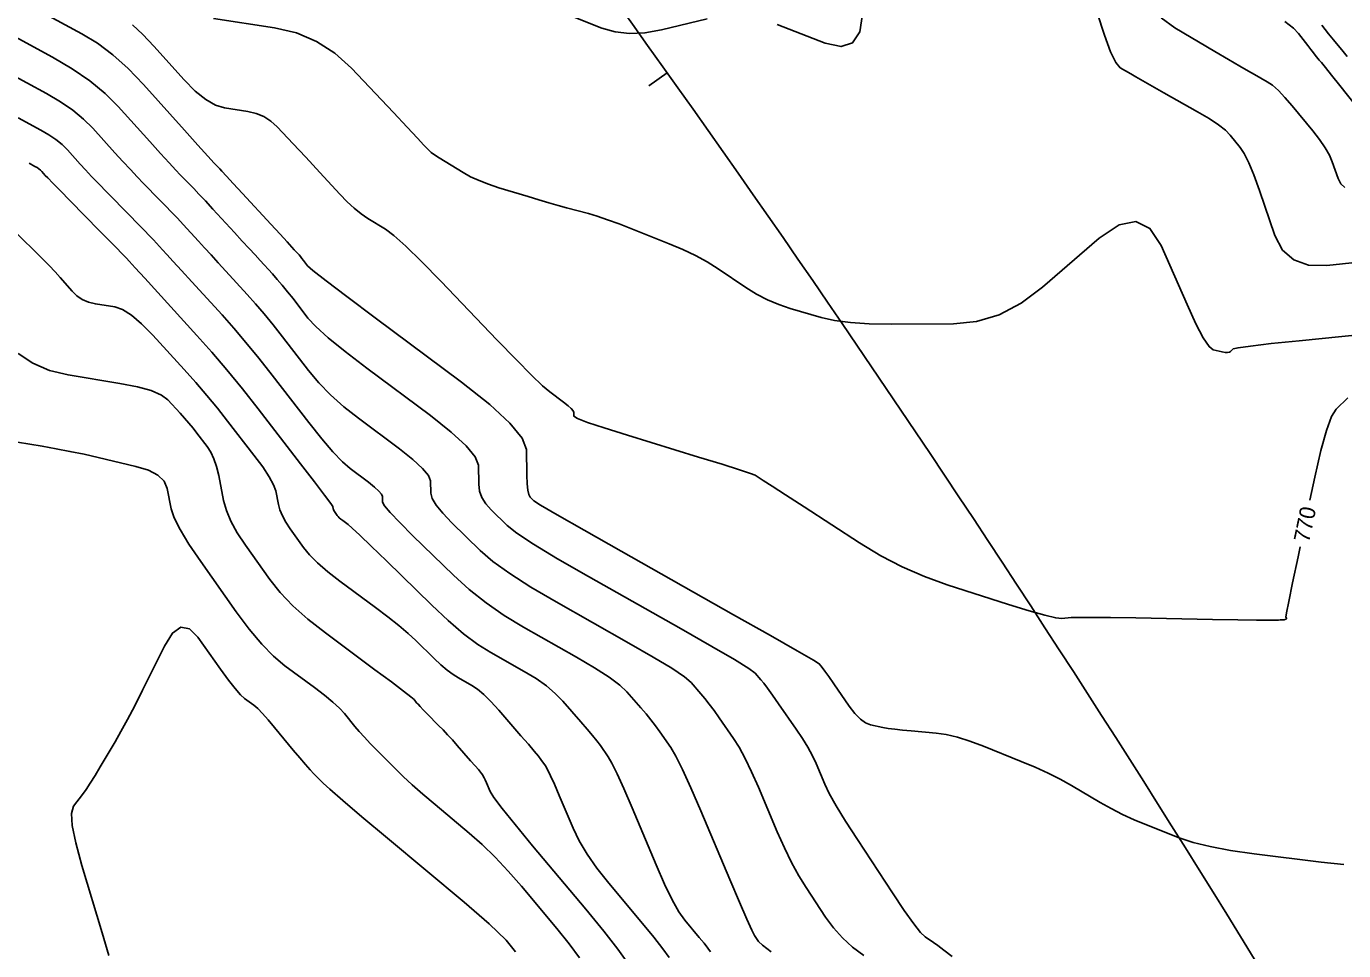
# Model space of a CAD drawing. Extents: x 2082232 to 2083549, y 592624 to 593832.
# Drawn here: x 2082639 to 2082697.2, y 593606.5 to 593647.3 of the extents above; entities that cross this region are included whole.
import ezdxf

# ---------------------------------------------------------------- set-up
doc = ezdxf.new("R2010")
doc.units = 0
for name, color, linetype in [('DT_X_Contour_Major', 7, 'Continuous'), ('DT_X_Contour_Minor', 7, 'Continuous'), ('GE_X_CL_5', 7, 'Continuous')]:
    doc.layers.add(name, color=color, linetype=linetype)

msp = doc.modelspace()

# ---------------------------------------------------------------- linework, layer by layer
at = {"layer": 'DT_X_Contour_Major'}
for points in [[(2082643.642, 593647.399), (2082644.102, 593646.971), (2082644.59, 593646.456), (2082645.93, 593644.966), (2082646.418, 593644.47), (2082646.877, 593644.099), (2082647.306, 593643.853), (2082647.705, 593643.732), (2082648.732, 593643.576), (2082649.102, 593643.489), (2082649.442, 593643.348), (2082649.752, 593643.15), (2082650.032, 593642.897), (2082650.738, 593642.148), (2082651.011, 593641.858), (2082651.3, 593641.548), (2082651.605, 593641.22), (2082651.926, 593640.872), (2082652.803, 593639.92), (2082653.128, 593639.585), (2082653.442, 593639.295), (2082653.747, 593639.05), (2082654.042, 593638.849), (2082654.817, 593638.374), (2082655.188, 593638.097), (2082655.719, 593637.621), (2082656.412, 593636.946), (2082657.265, 593636.072), (2082659.756, 593633.476), (2082660.602, 593632.604), (2082661.271, 593631.931), (2082661.763, 593631.46), (2082662.079, 593631.19), (2082662.687, 593630.736), (2082662.886, 593630.58), (2082663.029, 593630.451), (2082663.115, 593630.349), (2082663.145, 593630.274), (2082663.148, 593630.112), (2082663.297, 593630.014), (2082663.74, 593629.841), (2082664.477, 593629.594), (2082665.51, 593629.271), (2082668.655, 593628.313), (2082669.696, 593627.992), (2082670.459, 593627.752), (2082670.944, 593627.59), (2082671.152, 593627.507), (2082671.334, 593627.391), (2082671.509, 593627.279), (2082671.897, 593627.028), (2082672.498, 593626.638), (2082673.312, 593626.11), (2082675.766, 593624.518), (2082676.698, 593623.954), (2082677.654, 593623.459), (2082678.634, 593623.031), (2082679.638, 593622.671), (2082682.348, 593621.802), (2082683.256, 593621.519), (2082683.951, 593621.321), (2082684.431, 593621.208), (2082684.697, 593621.181), (2082685.121, 593621.221), (2082685.419, 593621.232), (2082685.993, 593621.232), (2082686.845, 593621.224), (2082687.974, 593621.205), (2082691.353, 593621.144), (2082692.473, 593621.124), (2082693.296, 593621.111), (2082693.822, 593621.104), (2082694.053, 593621.105), (2082694.273, 593621.114), (2082694.347, 593621.117), (2082694.403, 593621.118), (2082694.441, 593621.119), (2082694.462, 593621.118), (2082694.493, 593621.115), (2082694.506, 593621.115), (2082694.521, 593621.117), (2082694.537, 593621.122), (2082694.556, 593621.13), (2082694.608, 593621.152), (2082694.624, 593621.162), (2082694.632, 593621.174), (2082694.634, 593621.187), (2082694.628, 593621.203), (2082694.603, 593621.247), (2082694.629, 593621.425), (2082694.727, 593621.929), (2082694.897, 593622.757), (2082695.138, 593623.911), (2082695.23, 593624.349)], [(2082696.183, 593647.389), (2082696.488, 593647), (2082696.697, 593646.741), (2082697.124, 593646.22), (2082697.306, 593645.996)], [(2082639.071, 593641.29), (2082639.333, 593641.148), (2082639.427, 593641.093), (2082639.509, 593641.036), (2082639.581, 593640.978), (2082639.642, 593640.917), (2082639.791, 593640.752), (2082639.901, 593640.635), (2082640.12, 593640.41), (2082640.447, 593640.076), (2082640.883, 593639.632), (2082642.191, 593638.305), (2082642.625, 593637.863), (2082642.948, 593637.535), (2082643.158, 593637.319), (2082643.257, 593637.216), (2082643.372, 593637.092), (2082643.49, 593636.962), (2082643.761, 593636.667), (2082644.183, 593636.205), (2082644.756, 593635.577), (2082646.488, 593633.682), (2082647.144, 593632.946), (2082647.814, 593632.161), (2082648.498, 593631.325), (2082649.195, 593630.44), (2082651.073, 593628.013), (2082651.69, 593627.212), (2082652.132, 593626.63), (2082652.401, 593626.267), (2082652.495, 593626.123), (2082652.513, 593626.029), (2082652.523, 593625.993), (2082652.54, 593625.953), (2082652.564, 593625.91), (2082652.594, 593625.864), (2082652.685, 593625.736), (2082652.726, 593625.686), (2082652.781, 593625.63), (2082652.851, 593625.57), (2082652.934, 593625.506), (2082653.177, 593625.326), (2082653.351, 593625.175), (2082653.69, 593624.858), (2082654.194, 593624.374), (2082654.863, 593623.724), (2082656.869, 593621.767), (2082657.596, 593621.086), (2082658.273, 593620.51), (2082658.901, 593620.04), (2082659.478, 593619.676), (2082660.951, 593618.845), (2082661.472, 593618.53), (2082661.929, 593618.207), (2082662.324, 593617.876), (2082662.656, 593617.537), (2082663.456, 593616.623), (2082663.735, 593616.3), (2082663.971, 593616.017), (2082664.164, 593615.772), (2082664.315, 593615.568), (2082664.659, 593615.075), (2082664.822, 593614.795), (2082665.051, 593614.326), (2082665.349, 593613.668), (2082665.713, 593612.821), (2082666.774, 593610.309), (2082667.152, 593609.449), (2082667.49, 593608.754), (2082667.788, 593608.223), (2082668.046, 593607.856), (2082668.68, 593607.097), (2082668.895, 593606.836), (2082669.062, 593606.621), (2082669.183, 593606.454)], [(2082695.663, 593626.404), (2082695.876, 593627.419), (2082696.143, 593628.593), (2082696.389, 593629.486), (2082696.614, 593630.097), (2082696.819, 593630.427), (2082697.338, 593630.93)]]:
    msp.add_lwpolyline(points, dxfattribs=at)
at = {"layer": 'DT_X_Contour_Minor'}
for points in [[(2082639.585, 593647.993), (2082641.408, 593647.007), (2082642.09, 593646.589), (2082642.772, 593646.075), (2082643.452, 593645.465), (2082644.131, 593644.759), (2082645.939, 593642.749), (2082646.537, 593642.084), (2082646.977, 593641.596), (2082647.258, 593641.287), (2082647.381, 593641.154), (2082647.495, 593641.038), (2082647.59, 593640.937), (2082647.791, 593640.721), (2082648.098, 593640.389), (2082648.51, 593639.943), (2082649.749, 593638.598), (2082650.163, 593638.149), (2082650.474, 593637.811), (2082650.684, 593637.583), (2082650.792, 593637.465), (2082650.943, 593637.3), (2082651.001, 593637.234), (2082651.062, 593637.162), (2082651.127, 593637.084), (2082651.194, 593636.998), (2082651.377, 593636.761), (2082651.615, 593636.551), (2082652.193, 593636.096), (2082653.111, 593635.397), (2082654.368, 593634.454), (2082658.174, 593631.613), (2082659.424, 593630.628), (2082660.318, 593629.804), (2082660.859, 593629.141), (2082661.044, 593628.638), (2082661.066, 593627.512), (2082661.081, 593627.135), (2082661.11, 593626.847), (2082661.153, 593626.65), (2082661.21, 593626.543), (2082661.38, 593626.376), (2082661.669, 593626.19), (2082662.408, 593625.757), (2082663.595, 593625.077), (2082665.233, 593624.15), (2082670.199, 593621.349), (2082671.832, 593620.425), (2082673.007, 593619.756), (2082673.724, 593619.341), (2082673.982, 593619.181), (2082674.06, 593619.092), (2082674.118, 593619.017), (2082674.232, 593618.858), (2082674.403, 593618.616), (2082674.631, 593618.291), (2082675.313, 593617.313), (2082675.563, 593616.987), (2082675.801, 593616.741), (2082676.028, 593616.576), (2082676.243, 593616.491), (2082676.8, 593616.373), (2082677.035, 593616.33), (2082677.321, 593616.289), (2082677.658, 593616.25), (2082678.046, 593616.213), (2082679.151, 593616.117), (2082679.591, 593616.054), (2082680.086, 593615.937), (2082680.634, 593615.766), (2082681.235, 593615.541), (2082682.911, 593614.87), (2082683.521, 593614.615), (2082684.092, 593614.352), (2082684.626, 593614.082), (2082685.123, 593613.805), (2082686.396, 593613.056), (2082686.881, 593612.784), (2082687.383, 593612.528), (2082687.902, 593612.289), (2082688.437, 593612.067), (2082689.885, 593611.496), (2082690.499, 593611.291), (2082691.256, 593611.105), (2082692.154, 593610.938), (2082693.195, 593610.788), (2082696.159, 593610.415), (2082697.167, 593610.318)], [(2082662.869, 593647.853), (2082664.374, 593647.256), (2082664.962, 593647.083), (2082665.598, 593647.012), (2082666.282, 593647.043), (2082667.014, 593647.175), (2082669.028, 593647.664)], [(2082672.128, 593647.414), (2082674.247, 593646.592), (2082674.946, 593646.441), (2082675.454, 593646.604), (2082675.77, 593647.082), (2082675.896, 593647.873)], [(2082686.261, 593647.934), (2082686.58, 593646.947), (2082686.857, 593646.212), (2082687.092, 593645.731), (2082687.286, 593645.502), (2082687.747, 593645.229), (2082687.969, 593645.101), (2082688.286, 593644.919), (2082688.699, 593644.684), (2082689.209, 593644.396), (2082690.696, 593643.557), (2082691.205, 593643.257), (2082691.616, 593642.985), (2082691.929, 593642.741), (2082692.144, 593642.525), (2082692.586, 593641.988), (2082692.763, 593641.718), (2082692.964, 593641.311), (2082693.187, 593640.768), (2082693.433, 593640.088), (2082694.119, 593638.092), (2082694.455, 593637.449), (2082694.948, 593637.015), (2082695.597, 593636.79), (2082696.404, 593636.775), (2082698.765, 593637.015)], [(2082637.63, 593647.306), (2082640.106, 593645.966), (2082640.984, 593645.453), (2082641.761, 593644.921), (2082642.435, 593644.37), (2082643.009, 593643.799), (2082644.402, 593642.25), (2082644.878, 593641.722), (2082645.263, 593641.3), (2082645.555, 593640.984), (2082645.756, 593640.774), (2082646.169, 593640.355), (2082646.349, 593640.169), (2082646.58, 593639.924), (2082646.863, 593639.622), (2082647.197, 593639.261), (2082648.155, 593638.222), (2082648.495, 593637.852), (2082648.796, 593637.525), (2082649.059, 593637.238), (2082649.283, 593636.993), (2082649.829, 593636.395), (2082650.04, 593636.159), (2082650.261, 593635.899), (2082650.492, 593635.614), (2082650.735, 593635.306), (2082651.396, 593634.451), (2082651.745, 593634.072), (2082652.295, 593633.577), (2082653.046, 593632.965), (2082653.999, 593632.238), (2082656.807, 593630.141), (2082657.729, 593629.415), (2082658.39, 593628.806), (2082658.788, 593628.317), (2082658.925, 593627.946), (2082658.941, 593627.115), (2082658.979, 593626.81), (2082659.083, 593626.518), (2082659.251, 593626.239), (2082659.484, 593625.973), (2082660.193, 593625.282), (2082660.618, 593624.947), (2082661.359, 593624.46), (2082662.418, 593623.822), (2082663.794, 593623.032), (2082667.887, 593620.723), (2082669.242, 593619.951), (2082670.238, 593619.369), (2082670.874, 593618.975), (2082671.15, 593618.77), (2082671.409, 593618.474), (2082671.531, 593618.325), (2082671.701, 593618.098), (2082671.921, 593617.794), (2082672.189, 593617.413), (2082672.971, 593616.293), (2082673.245, 593615.883), (2082673.483, 593615.492), (2082673.682, 593615.122), (2082673.845, 593614.771), (2082674.229, 593613.862), (2082674.427, 593613.454), (2082674.734, 593612.911), (2082675.15, 593612.233), (2082675.674, 593611.42), (2082677.217, 593609.073), (2082677.741, 593608.291), (2082678.156, 593607.704), (2082678.461, 593607.315), (2082678.657, 593607.121), (2082679.035, 593606.866), (2082679.22, 593606.734), (2082679.492, 593606.529), (2082679.853, 593606.252)], [(2082647.224, 593647.673), (2082649.914, 593647.264), (2082650.884, 593647.038), (2082651.775, 593646.666), (2082652.587, 593646.148), (2082653.32, 593645.485), (2082655.171, 593643.523), (2082655.783, 593642.873), (2082656.233, 593642.395), (2082656.521, 593642.089), (2082656.647, 593641.955), (2082656.764, 593641.828), (2082656.84, 593641.763), (2082656.981, 593641.663), (2082657.186, 593641.53), (2082657.455, 593641.362), (2082658.259, 593640.87), (2082658.583, 593640.689), (2082658.954, 593640.519), (2082659.371, 593640.357), (2082659.834, 593640.205), (2082661.131, 593639.811), (2082661.602, 593639.67), (2082662.041, 593639.541), (2082662.448, 593639.425), (2082662.824, 593639.321), (2082663.784, 593639.061), (2082664.175, 593638.945), (2082664.63, 593638.793), (2082665.148, 593638.605), (2082665.728, 593638.381), (2082667.36, 593637.734), (2082667.954, 593637.483), (2082668.51, 593637.215), (2082669.029, 593636.929), (2082669.512, 593636.626), (2082670.748, 593635.796), (2082671.218, 593635.505), (2082671.7, 593635.255), (2082672.195, 593635.044), (2082672.703, 593634.874), (2082674.072, 593634.474), (2082674.651, 593634.343), (2082675.359, 593634.25), (2082676.196, 593634.196), (2082677.163, 593634.18), (2082679.913, 593634.187), (2082680.933, 593634.291), (2082681.93, 593634.598), (2082682.903, 593635.106), (2082683.853, 593635.817), (2082686.354, 593637.983), (2082687.229, 593638.572), (2082687.976, 593638.714), (2082688.596, 593638.408), (2082689.089, 593637.656), (2082690.234, 593635.053), (2082690.627, 593634.195), (2082690.951, 593633.574), (2082691.204, 593633.188), (2082691.387, 593633.039), (2082691.781, 593632.955), (2082691.915, 593632.933), (2082692.023, 593632.929), (2082692.105, 593632.942), (2082692.16, 593632.974), (2082692.273, 593633.083), (2082692.486, 593633.137), (2082693.043, 593633.215), (2082693.943, 593633.319), (2082695.187, 593633.448), (2082698.96, 593633.826)], [(2082689.085, 593647.712), (2082689.695, 593647.271), (2082691.462, 593646.226), (2082692.068, 593645.868), (2082692.562, 593645.579), (2082692.943, 593645.357), (2082693.212, 593645.203), (2082693.779, 593644.884), (2082694.007, 593644.728), (2082694.267, 593644.498), (2082694.558, 593644.196), (2082694.881, 593643.821), (2082695.784, 593642.723), (2082696.092, 593642.329), (2082696.34, 593641.968), (2082696.526, 593641.642), (2082696.651, 593641.349), (2082696.904, 593640.615), (2082697.027, 593640.378), (2082697.209, 593640.218)], [(2082694.552, 593647.539), (2082694.932, 593647.247), (2082695.16, 593647.018), (2082695.565, 593646.492), (2082695.704, 593646.313), (2082695.816, 593646.169), (2082695.901, 593646.061), (2082695.959, 593645.989), (2082696.078, 593645.844), (2082696.167, 593645.733), (2082696.347, 593645.51), (2082696.617, 593645.173), (2082696.978, 593644.723), (2082698.059, 593643.372)], [(2082638.11, 593645.301), (2082639.849, 593644.36), (2082640.465, 593644), (2082641.01, 593643.626), (2082641.484, 593643.239), (2082641.887, 593642.838), (2082642.865, 593641.75), (2082643.219, 593641.36), (2082643.548, 593641.003), (2082643.853, 593640.681), (2082644.132, 593640.393), (2082644.843, 593639.672), (2082645.108, 593639.4), (2082645.37, 593639.128), (2082645.628, 593638.854), (2082645.883, 593638.579), (2082646.56, 593637.845), (2082646.826, 593637.556), (2082647.117, 593637.239), (2082647.433, 593636.894), (2082647.774, 593636.521), (2082648.716, 593635.491), (2082649.078, 593635.084), (2082649.459, 593634.635), (2082649.858, 593634.145), (2082650.276, 593633.613), (2082651.416, 593632.14), (2082651.875, 593631.594), (2082652.396, 593631.058), (2082652.981, 593630.534), (2082653.629, 593630.022), (2082655.44, 593628.67), (2082656.035, 593628.201), (2082656.461, 593627.809), (2082656.718, 593627.493), (2082656.806, 593627.254), (2082656.817, 593626.718), (2082656.878, 593626.485), (2082657.056, 593626.188), (2082657.35, 593625.828), (2082657.759, 593625.404), (2082659.006, 593624.187), (2082659.566, 593623.703), (2082660.311, 593623.163), (2082661.241, 593622.566), (2082662.355, 593621.913), (2082665.575, 593620.097), (2082666.652, 593619.478), (2082667.468, 593618.981), (2082668.024, 593618.608), (2082668.319, 593618.359), (2082668.758, 593617.857), (2082668.932, 593617.65), (2082669.125, 593617.404), (2082669.335, 593617.12), (2082669.565, 593616.798), (2082670.2, 593615.887), (2082670.448, 593615.495), (2082670.714, 593615.005), (2082670.998, 593614.416), (2082671.301, 593613.727), (2082672.132, 593611.76), (2082672.445, 593611.053), (2082672.761, 593610.407), (2082673.079, 593609.824), (2082673.4, 593609.303), (2082674.26, 593607.994), (2082674.608, 593607.521), (2082675.008, 593607.08), (2082675.459, 593606.673), (2082675.961, 593606.299)], [(2082638.59, 593643.296), (2082639.591, 593642.754), (2082639.946, 593642.546), (2082640.26, 593642.331), (2082640.533, 593642.108), (2082640.765, 593641.877), (2082641.328, 593641.251), (2082641.56, 593640.997), (2082641.834, 593640.707), (2082642.15, 593640.378), (2082642.507, 593640.013), (2082643.517, 593638.988), (2082643.866, 593638.632), (2082644.159, 593638.331), (2082644.393, 593638.087), (2082644.57, 593637.898), (2082644.966, 593637.468), (2082645.158, 593637.259), (2082645.439, 593636.953), (2082645.808, 593636.549), (2082646.265, 593636.049), (2082647.602, 593634.586), (2082648.116, 593634.008), (2082648.657, 593633.371), (2082649.224, 593632.676), (2082649.818, 593631.921), (2082651.435, 593629.83), (2082652.004, 593629.115), (2082652.498, 593628.54), (2082652.916, 593628.103), (2082653.259, 593627.806), (2082654.073, 593627.198), (2082654.341, 593626.987), (2082654.532, 593626.811), (2082654.648, 593626.669), (2082654.687, 593626.562), (2082654.692, 593626.321), (2082654.777, 593626.16), (2082655.029, 593625.859), (2082655.448, 593625.417), (2082656.034, 593624.834), (2082657.819, 593623.093), (2082658.514, 593622.46), (2082659.262, 593621.866), (2082660.063, 593621.311), (2082660.917, 593620.795), (2082663.263, 593619.471), (2082664.062, 593619.004), (2082664.699, 593618.594), (2082665.174, 593618.242), (2082665.487, 593617.948), (2082666.107, 593617.24), (2082666.334, 593616.975), (2082666.548, 593616.71), (2082666.75, 593616.446), (2082666.94, 593616.183), (2082667.43, 593615.481), (2082667.65, 593615.108), (2082667.945, 593614.518), (2082668.314, 593613.71), (2082668.756, 593612.684), (2082670.035, 593609.657), (2082670.463, 593608.651), (2082670.787, 593607.904), (2082671.008, 593607.415), (2082671.126, 593607.185), (2082671.303, 593606.916), (2082671.475, 593606.751), (2082671.86, 593606.456)], [(2082638.251, 593638.451), (2082639.28, 593637.448), (2082639.642, 593637.09), (2082639.957, 593636.77), (2082640.225, 593636.487), (2082640.446, 593636.241), (2082640.972, 593635.635), (2082641.184, 593635.43), (2082641.427, 593635.269), (2082641.701, 593635.151), (2082642.005, 593635.077), (2082642.857, 593634.938), (2082643.201, 593634.821), (2082643.596, 593634.575), (2082644.042, 593634.199), (2082644.538, 593633.693), (2082645.927, 593632.172), (2082646.438, 593631.603), (2082646.927, 593631.034), (2082647.396, 593630.467), (2082647.844, 593629.901), (2082649.01, 593628.394), (2082649.398, 593627.872), (2082649.688, 593627.434), (2082649.879, 593627.08), (2082649.973, 593626.812), (2082650.091, 593626.209), (2082650.157, 593625.973), (2082650.266, 593625.716), (2082650.419, 593625.438), (2082650.616, 593625.14), (2082651.199, 593624.317), (2082651.463, 593623.992), (2082651.82, 593623.637), (2082652.269, 593623.249), (2082652.809, 593622.83), (2082654.374, 593621.672), (2082654.926, 593621.254), (2082655.408, 593620.871), (2082655.819, 593620.521), (2082656.16, 593620.205), (2082656.977, 593619.409), (2082657.273, 593619.132), (2082657.549, 593618.897), (2082657.804, 593618.706), (2082658.039, 593618.558), (2082658.639, 593618.219), (2082658.881, 593618.056), (2082659.16, 593617.819), (2082659.474, 593617.509), (2082659.824, 593617.126), (2082660.805, 593616.006), (2082661.137, 593615.625), (2082661.395, 593615.323), (2082661.579, 593615.098), (2082661.69, 593614.953), (2082661.888, 593614.669), (2082661.982, 593614.508), (2082662.114, 593614.238), (2082662.286, 593613.858), (2082662.495, 593613.37), (2082663.107, 593611.923), (2082663.377, 593611.365), (2082663.73, 593610.775), (2082664.165, 593610.153), (2082664.683, 593609.5), (2082666.174, 593607.717), (2082666.678, 593607.104), (2082667.071, 593606.6), (2082667.354, 593606.207)], [(2082638.59, 593632.886), (2082639.243, 593632.453), (2082639.978, 593632.136), (2082640.795, 593631.937), (2082643.083, 593631.564), (2082643.859, 593631.414), (2082644.471, 593631.243), (2082644.92, 593631.051), (2082645.205, 593630.839), (2082645.746, 593630.247), (2082645.945, 593630.025), (2082646.136, 593629.804), (2082646.318, 593629.583), (2082646.493, 593629.363), (2082646.947, 593628.776), (2082647.106, 593628.531), (2082647.243, 593628.237), (2082647.358, 593627.894), (2082647.451, 593627.501), (2082647.668, 593626.389), (2082647.79, 593625.953), (2082647.992, 593625.479), (2082648.275, 593624.967), (2082648.638, 593624.416), (2082649.713, 593622.898), (2082650.168, 593622.323), (2082650.729, 593621.739), (2082651.394, 593621.145), (2082652.164, 593620.541), (2082654.357, 593618.917), (2082655.082, 593618.378), (2082655.612, 593617.978), (2082655.946, 593617.718), (2082656.086, 593617.597), (2082656.197, 593617.462), (2082656.257, 593617.393), (2082656.354, 593617.29), (2082656.489, 593617.15), (2082656.661, 593616.976), (2082657.169, 593616.463), (2082657.364, 593616.263), (2082657.566, 593616.048), (2082657.776, 593615.818), (2082657.993, 593615.573), (2082658.583, 593614.899), (2082658.779, 593614.675), (2082658.925, 593614.506), (2082659.02, 593614.394), (2082659.065, 593614.338), (2082659.118, 593614.263), (2082659.142, 593614.22), (2082659.177, 593614.149), (2082659.223, 593614.049), (2082659.278, 593613.92), (2082659.44, 593613.537), (2082659.603, 593613.28), (2082659.97, 593612.796), (2082660.543, 593612.084), (2082661.321, 593611.145), (2082663.668, 593608.338), (2082664.461, 593607.371), (2082665.08, 593606.579), (2082665.526, 593605.959)], [(2082638.017, 593629.054), (2082639.65, 593628.787), (2082640.264, 593628.681), (2082640.881, 593628.563), (2082641.502, 593628.434), (2082642.125, 593628.292), (2082643.793, 593627.898), (2082644.348, 593627.726), (2082644.764, 593627.507), (2082645.04, 593627.241), (2082645.176, 593626.928), (2082645.352, 593626.028), (2082645.483, 593625.629), (2082645.745, 593625.107), (2082646.137, 593624.461), (2082646.66, 593623.693), (2082648.227, 593621.478), (2082648.802, 593620.707), (2082649.352, 593620.052), (2082649.878, 593619.515), (2082650.378, 593619.095), (2082651.68, 593618.132), (2082652.128, 593617.789), (2082652.499, 593617.483), (2082652.791, 593617.215), (2082653.005, 593616.983), (2082653.47, 593616.416), (2082653.662, 593616.191), (2082653.886, 593615.941), (2082654.145, 593615.666), (2082654.436, 593615.367), (2082655.259, 593614.537), (2082655.6, 593614.206), (2082656.005, 593613.834), (2082656.475, 593613.421), (2082657.01, 593612.968), (2082658.522, 593611.705), (2082659.092, 593611.203), (2082659.666, 593610.644), (2082660.245, 593610.028), (2082660.829, 593609.356), (2082662.391, 593607.486), (2082662.936, 593606.812), (2082663.397, 593606.19)], [(2082642.596, 593606.297), (2082642.306, 593607.299), (2082641.409, 593610.268), (2082641.133, 593611.267), (2082640.979, 593612.036), (2082640.946, 593612.576), (2082641.034, 593612.887), (2082641.432, 593613.41), (2082641.593, 593613.633), (2082641.778, 593613.91), (2082641.987, 593614.243), (2082642.221, 593614.629), (2082642.875, 593615.732), (2082643.135, 593616.186), (2082643.424, 593616.718), (2082643.742, 593617.329), (2082644.089, 593618.018), (2082645.053, 593619.963), (2082645.417, 593620.535), (2082645.784, 593620.791), (2082646.155, 593620.732), (2082646.529, 593620.358), (2082647.533, 593618.94), (2082647.881, 593618.461), (2082648.174, 593618.086), (2082648.411, 593617.816), (2082648.592, 593617.65), (2082649.002, 593617.347), (2082649.175, 593617.2), (2082649.386, 593616.989), (2082649.636, 593616.712), (2082649.924, 593616.369), (2082650.744, 593615.37), (2082651.032, 593615.023), (2082651.281, 593614.731), (2082651.491, 593614.495), (2082651.662, 593614.314), (2082652.067, 593613.906), (2082652.358, 593613.639), (2082652.929, 593613.145), (2082653.781, 593612.425), (2082654.911, 593611.477), (2082658.3, 593608.648), (2082659.399, 593607.698), (2082660.153, 593606.97), (2082660.562, 593606.465)]]:
    msp.add_lwpolyline(points, dxfattribs=at)
at = {"layer": 'GE_X_CL_5'}
msp.add_line((2082667.263, 593645.285), (2082666.448, 593644.705), dxfattribs=at)
msp.add_arc((2082101.49, 593242.014), 694.785, 25.520029, 37.696362, dxfattribs=at)

# ---------------------------------------------------------------- texts
at = {"layer": 'DT_X_Contour_Major'}
msp.add_text('770', height=0.7, rotation=78.11467, dxfattribs=at).set_placement((2082695.621, 593624.506))

doc.saveas('drawing.dxf')
